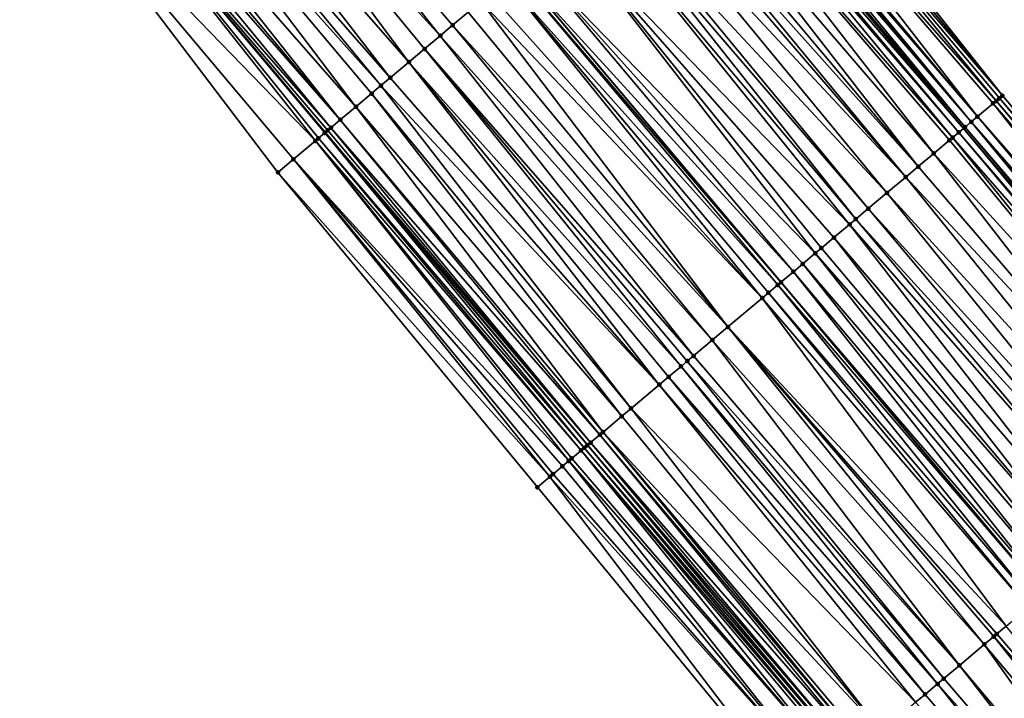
# Model space of a CAD drawing. Header units: feet. Extents: x 2004186 to 2014793, y 836912 to 864902.
# Tile 434 of 656: x 2008342 to 2008390, y 850810 to 850843. Entities that reach past the tile are written whole.
import ezdxf

# ---------------------------------------------------------------- set-up
doc = ezdxf.new("R2010")
doc.units = ezdxf.units.FT
doc.header["$LTSCALE"] = 100
doc.header["$MEASUREMENT"] = 0
for name, color, linetype, lineweight in [('EP_Travel Lane', 5, 'Continuous', 40), ('GPL_Skip Line', 2, 'Continuous', 40), ('Road Shots', 4, 'Continuous', 200), ('Road X-Section', 30, 'Continuous', 13)]:
    doc.layers.add(name, color=color, linetype=linetype, lineweight=lineweight)
doc.layers.add('I-77 SB_MM21-27-Surface-Border', color=7, linetype='Continuous')
doc.layers.add('I-77 SB_MM21-27-Surface-TIN', color=7, linetype='Continuous')

msp = doc.modelspace()

# ---------------------------------------------------------------- linework, layer by layer
at = {"layer": 'EP_Travel Lane'}
for points in [[(2008568.118986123, 850623.7348410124, 429.1415845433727), (2008555.294258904, 850639.0818062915, 429.2037118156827), (2008542.469565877, 850654.4287306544, 429.2802921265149), (2008529.644889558, 850669.7756350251, 429.3639603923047), (2008516.753164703, 850685.055972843, 429.4279458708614), (2008503.828511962, 850700.3188224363, 429.4788442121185), (2008490.903844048, 850715.5816899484, 429.521387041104), (2008477.979187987, 850730.8445434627, 429.5704677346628), (2008473.453673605, 850736.190181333, 429.6158639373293), (2008465.086452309, 850746.137184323, 429.6567530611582), (2008452.212257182, 850761.4421049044, 429.7890533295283), (2008439.338012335, 850776.7470845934, 429.9015723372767), (2008426.463593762, 850792.0522708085, 429.9449646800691), (2008413.589155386, 850807.3574805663, 429.9805271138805), (2008400.714743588, 850822.6626587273, 430.0266444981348), (2008387.84048668, 850837.9676527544, 430.1343618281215), (2008374.966166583, 850853.2727219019, 430.2169492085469), (2008362.094942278, 850868.5743396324, 430.3061332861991), (2008349.220727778, 850883.879586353, 430.3722083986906), (2008336.346591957, 850899.1847395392, 430.4671783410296), (2008323.472519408, 850914.4898175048, 430.5854128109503), (2008310.598384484, 850929.7949696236, 430.6807183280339)], [(2008454.918006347, 850720.5859366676, 429.6400841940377), (2008446.558583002, 850730.539610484, 429.6601852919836), (2008433.699792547, 850745.8574395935, 429.8041870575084), (2008420.840905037, 850761.1753843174, 429.9095432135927), (2008407.981790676, 850776.4935992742, 429.9245869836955), (2008395.12271548, 850791.8117675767, 429.955176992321), (2008382.263734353, 850807.1298238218, 430.0232464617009), (2008369.404801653, 850822.4478223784, 430.1106108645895), (2008356.545910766, 850837.7657711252, 430.2146220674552), (2008343.670067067, 850853.0759544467, 430.3157493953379), (2008330.792895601, 850868.3787609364, 430.3733076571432), (2008317.915770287, 850883.6815125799, 430.4478280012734), (2008305.038722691, 850898.9841718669, 430.5508723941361), (2008292.161601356, 850914.2869187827, 430.6268479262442), (2008279.284497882, 850929.5896444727, 430.7093854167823)]]:
    msp.add_polyline3d(points, dxfattribs=at)
at = {"layer": 'GPL_Skip Line'}
msp.add_polyline3d([(2008559.222522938, 850616.2376480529, 429.309631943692), (2008546.335201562, 850631.5319010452, 429.3652963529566), (2008533.447902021, 850646.8261281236, 429.4301563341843), (2008520.560592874, 850662.1203666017, 429.4909709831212), (2008507.680393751, 850677.4203721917, 429.5933693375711), (2008494.802766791, 850692.7230310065, 429.5796667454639), (2008481.925319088, 850708.025476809, 429.6657487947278), (2008469.047878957, 850723.3279136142, 429.7560456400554), (2008464.539636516, 850728.6850811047, 429.7884022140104), (2008456.168581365, 850738.628806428, 429.8391217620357), (2008443.288512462, 850753.9286539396, 429.9965433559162), (2008430.408320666, 850769.228647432, 430.1051054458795), (2008417.527927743, 850784.5288798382, 430.1337043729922), (2008404.647548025, 850799.8290965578, 430.1675532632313), (2008391.767224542, 850815.1292464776, 430.2237599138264), (2008378.886953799, 850830.429333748, 430.3009351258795), (2008366.006698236, 850845.7294029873, 430.3841450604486), (2008353.131042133, 850861.0333499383, 430.4661704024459), (2008340.256818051, 850876.3386080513, 430.5287249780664), (2008327.38275673, 850891.6436726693, 430.6510746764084), (2008314.508658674, 850906.948780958, 430.7599288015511), (2008301.634466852, 850922.2540007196, 430.8343349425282), (2008288.760262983, 850937.5592348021, 430.9043157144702)], dxfattribs=at)
at = {"layer": 'I-77 SB_MM21-27-Surface-Border', "color": 3, "linetype": 'ByBlock', "lineweight": -2}
for points in [[(2008313.265456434, 850932.0397088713, 430.4462198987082), (2008325.680614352, 850916.3481111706, 430.4180374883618), (2008337.942627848, 850900.5278790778, 430.3563393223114), (2008351.581735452, 850885.8667898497, 430.1532137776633), (2008364.149939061, 850870.3039439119, 430.1222538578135), (2008377.327920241, 850855.2619752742, 430.015648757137), (2008389.749330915, 850839.5753036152, 429.9965065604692), (2008402.629557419, 850824.2752688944, 429.9017488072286), (2008415.509854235, 850808.9751506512, 429.8349345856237), (2008428.84914825, 850794.0614539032, 429.7645857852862), (2008441.270611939, 850778.3747192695, 429.7665534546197), (2008453.844923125, 850762.8169718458, 429.7070570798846), (2008467.183865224, 850747.9036931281, 429.4968168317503), (2008475.55493039, 850737.959955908, 429.4500846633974), (2008479.759126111, 850732.3428559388, 429.4488684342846), (2008491.259615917, 850715.881105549, 429.5149833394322), (2008505.667329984, 850701.8664038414, 429.4340807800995), (2008516.843473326, 850685.1319749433, 429.4266296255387), (2008530.043520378, 850670.1115403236, 429.3620999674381), (2008542.884883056, 850654.7786933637, 429.2790402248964), (2008555.722484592, 850639.4426681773, 429.1978654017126), (2008568.178277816, 850623.78480283, 429.1413460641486)], [(2008527.59071015, 850615.7392246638, 428.9704999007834), (2008514.600691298, 850630.946596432, 429.0979360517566), (2008501.664380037, 850646.1996936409, 429.1277883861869), (2008488.226903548, 850661.0512531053, 429.1677871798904), (2008474.878458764, 850675.9575898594, 429.1857798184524), (2008461.798098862, 850691.0893898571, 429.2414532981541), (2008448.780580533, 850706.2738255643, 429.3650213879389), (2008444.182241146, 850711.5493623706, 429.3944395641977), (2008436.583452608, 850722.1429721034, 429.4927287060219), (2008425.998481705, 850739.3747940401, 429.6771073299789), (2008416.484405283, 850757.5083837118, 429.8139452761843), (2008405.593145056, 850774.4829372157, 429.8849395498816), (2008392.55973734, 850789.6543811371, 429.9084286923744), (2008379.679431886, 850804.9545096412, 429.9717970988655), (2008366.95222463, 850820.3833275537, 430.0734191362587), (2008354.225158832, 850835.8119774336, 430.2312749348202), (2008342.110780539, 850851.7643783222, 430.3087367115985), (2008330.001785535, 850867.7133945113, 430.3576592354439), (2008317.145100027, 850883.033301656, 430.4390062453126), (2008303.488193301, 850897.6800516, 430.5276311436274), (2008290.613956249, 850912.9853251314, 430.585426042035), (2008277.739760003, 850928.2905501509, 430.6582145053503)]]:
    msp.add_polyline3d(points, dxfattribs=at)
at = {"layer": 'I-77 SB_MM21-27-Surface-TIN', "color": 128, "linetype": 'ByBlock', "lineweight": -2}
for points in [[(2008349.763725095, 850858.2011818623, 430.4125973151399), (2008348.692313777, 850857.3000282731, 430.3983947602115), (2008362.181502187, 850842.5094844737, 430.3261954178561)], [(2008349.763725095, 850858.2011818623, 430.4125973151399), (2008362.79354004, 850843.0246637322, 430.3380457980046), (2008363.558598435, 850843.6686246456, 430.3572632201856)], [(2008349.763725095, 850858.2011818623, 430.4125973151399), (2008362.181502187, 850842.5094844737, 430.3261954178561), (2008362.79354004, 850843.0246637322, 430.3380457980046)], [(2008348.692313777, 850857.3000282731, 430.3983947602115), (2008347.467806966, 850856.2701821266, 430.368668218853), (2008360.651397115, 850841.2215487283, 430.2924190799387)], [(2008348.692313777, 850857.3000282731, 430.3983947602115), (2008361.416446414, 850841.8655204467, 430.3080201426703), (2008362.181502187, 850842.5094844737, 430.3261954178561)], [(2008348.692313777, 850857.3000282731, 430.3983947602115), (2008360.651397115, 850841.2215487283, 430.2924190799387), (2008361.416446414, 850841.8655204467, 430.3080201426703)], [(2008347.467806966, 850856.2701821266, 430.368668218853), (2008346.549436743, 850855.4977857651, 430.3500048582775), (2008359.73333046, 850840.4487915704, 430.270717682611)], [(2008347.467806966, 850856.2701821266, 430.368668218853), (2008359.73333046, 850840.4487915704, 430.270717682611), (2008360.651397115, 850841.2215487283, 430.2924190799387)], [(2008346.549436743, 850855.4977857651, 430.3500048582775), (2008345.93720657, 850854.9828350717, 430.3436769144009), (2008359.274304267, 850840.0624045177, 430.2627030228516)], [(2008346.549436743, 850855.4977857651, 430.3500048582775), (2008359.274304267, 850840.0624045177, 430.2627030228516), (2008359.73333046, 850840.4487915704, 430.270717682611)], [(2008345.93720657, 850854.9828350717, 430.3436769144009), (2008344.865788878, 850854.0816890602, 430.3271327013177), (2008358.050229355, 850839.0320450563, 430.239318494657)], [(2008345.93720657, 850854.9828350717, 430.3436769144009), (2008358.81527209, 850839.6760245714, 430.2523099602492), (2008359.274304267, 850840.0624045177, 430.2627030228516)], [(2008345.93720657, 850854.9828350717, 430.3436769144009), (2008358.050229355, 850839.0320450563, 430.239318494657), (2008358.81527209, 850839.6760245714, 430.2523099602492)], [(2008377.021992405, 850855.0042774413, 430.0459388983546), (2008376.716060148, 850854.7465848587, 430.0744718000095), (2008389.749330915, 850839.5753036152, 429.9965065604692)], [(2008377.327920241, 850855.2619752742, 430.015648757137), (2008377.021992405, 850855.0042774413, 430.0459388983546), (2008389.749330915, 850839.5753036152, 429.9965065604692)], [(2008376.716060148, 850854.7465848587, 430.0744718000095), (2008376.257171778, 850854.3600340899, 430.1212523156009), (2008389.443378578, 850839.3176348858, 430.0170559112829)], [(2008376.716060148, 850854.7465848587, 430.0744718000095), (2008389.596357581, 850839.4464658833, 430.0079082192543), (2008389.749330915, 850839.5753036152, 429.9965065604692)], [(2008376.716060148, 850854.7465848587, 430.0744718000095), (2008389.443378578, 850839.3176348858, 430.0170559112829), (2008389.596357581, 850839.4464658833, 430.0079082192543)], [(2008344.865788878, 850854.0816890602, 430.3271327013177), (2008344.406626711, 850853.6954636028, 430.3262302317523), (2008357.285192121, 850838.3880590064, 430.2285140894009)], [(2008344.865788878, 850854.0816890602, 430.3271327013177), (2008357.285192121, 850838.3880590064, 430.2285140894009), (2008358.050229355, 850839.0320450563, 430.239318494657)], [(2008376.257171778, 850854.3600340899, 430.1212523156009), (2008375.645315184, 850853.8446395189, 430.18146621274), (2008388.525567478, 850838.5445741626, 430.0969565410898)], [(2008376.257171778, 850854.3600340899, 430.1212523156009), (2008389.290405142, 850839.1887972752, 430.0284169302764), (2008389.443378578, 850839.3176348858, 430.0170559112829)], [(2008376.257171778, 850854.3600340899, 430.1212523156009), (2008388.525567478, 850838.5445741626, 430.0969565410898), (2008389.290405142, 850839.1887972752, 430.0284169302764)], [(2008344.406626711, 850853.6954636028, 430.3262302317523), (2008344.100514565, 850853.4379847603, 430.3241465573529), (2008357.285192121, 850838.3880590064, 430.2285140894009)], [(2008375.339363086, 850853.5869705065, 430.2021102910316), (2008375.186374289, 850853.4581511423, 430.2073642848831), (2008388.219620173, 850838.2868994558, 430.1195064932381)], [(2008375.492344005, 850853.7157992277, 430.1937245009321), (2008375.339363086, 850853.5869705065, 430.2021102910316), (2008388.219620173, 850838.2868994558, 430.1195064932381)], [(2008375.645315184, 850853.8446395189, 430.18146621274), (2008375.492344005, 850853.7157992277, 430.1937245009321), (2008388.525567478, 850838.5445741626, 430.0969565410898)], [(2008375.492344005, 850853.7157992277, 430.1937245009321), (2008388.219620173, 850838.2868994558, 430.1195064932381), (2008388.525567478, 850838.5445741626, 430.0969565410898)], [(2008343.641330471, 850853.0517853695, 430.3151888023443), (2008342.110780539, 850851.7643783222, 430.3087367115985), (2008356.061171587, 850837.3576349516, 430.2267486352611)], [(2008343.641330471, 850853.0517853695, 430.3151888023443), (2008356.545910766, 850837.7657711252, 430.2146220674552), (2008343.670067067, 850853.0759544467, 430.3157493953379)], [(2008343.641330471, 850853.0517853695, 430.3151888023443), (2008356.520148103, 850837.7440810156, 430.2150124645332), (2008356.545910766, 850837.7657711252, 430.2146220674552)], [(2008343.641330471, 850853.0517853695, 430.3151888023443), (2008356.214168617, 850837.486444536, 430.2247678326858), (2008356.520148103, 850837.7440810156, 430.2150124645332)], [(2008343.641330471, 850853.0517853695, 430.3151888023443), (2008356.061171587, 850837.3576349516, 430.2267486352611), (2008356.214168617, 850837.486444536, 430.2247678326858)], [(2008344.100514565, 850853.4379847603, 430.3241465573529), (2008343.670067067, 850853.0759544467, 430.3157493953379), (2008356.826150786, 850838.0016899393, 430.2144797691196)], [(2008356.673144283, 850837.8728916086, 430.2126940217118), (2008343.670067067, 850853.0759544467, 430.3157493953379), (2008356.545910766, 850837.7657711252, 430.2146220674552)], [(2008356.826150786, 850838.0016899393, 430.2144797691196), (2008343.670067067, 850853.0759544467, 430.3157493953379), (2008356.673144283, 850837.8728916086, 430.2126940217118)], [(2008344.100514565, 850853.4379847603, 430.3241465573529), (2008356.826150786, 850838.0016899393, 430.2144797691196), (2008357.285192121, 850838.3880590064, 430.2285140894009)], [(2008374.727418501, 850853.0716804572, 430.2273411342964), (2008374.574428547, 850852.9428624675, 430.2321351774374), (2008387.607684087, 850837.7715993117, 430.148116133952)], [(2008374.727418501, 850853.0716804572, 430.2273411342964), (2008387.84048668, 850837.9676527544, 430.1343618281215), (2008374.966166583, 850853.2727219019, 430.2169492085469)], [(2008374.727418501, 850853.0716804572, 430.2273411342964), (2008387.607684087, 850837.7715993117, 430.148116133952), (2008387.84048668, 850837.9676527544, 430.1343618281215)], [(2008375.186374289, 850853.4581511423, 430.2073642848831), (2008374.966166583, 850853.2727219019, 430.2169492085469), (2008387.913642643, 850838.0292606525, 430.1300396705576)], [(2008387.913642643, 850838.0292606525, 430.1300396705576), (2008374.966166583, 850853.2727219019, 430.2169492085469), (2008387.84048668, 850837.9676527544, 430.1343618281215)], [(2008375.186374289, 850853.4581511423, 430.2073642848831), (2008387.913642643, 850838.0292606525, 430.1300396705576), (2008388.219620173, 850838.2868994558, 430.1195064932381)], [(2008374.115431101, 850852.5564412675, 430.2355495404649), (2008373.350478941, 850851.9123541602, 430.2585687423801), (2008386.38376204, 850836.7410582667, 430.1855067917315)], [(2008374.574428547, 850852.9428624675, 430.2321351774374), (2008374.115431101, 850852.5564412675, 430.2355495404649), (2008387.301707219, 850837.5139597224, 430.1589123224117)], [(2008374.115431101, 850852.5564412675, 430.2355495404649), (2008387.14871206, 850837.3851479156, 430.1616369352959), (2008387.301707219, 850837.5139597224, 430.1589123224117)], [(2008374.115431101, 850852.5564412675, 430.2355495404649), (2008386.38376204, 850836.7410582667, 430.1855067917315), (2008387.14871206, 850837.3851479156, 430.1616369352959)], [(2008374.574428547, 850852.9428624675, 430.2321351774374), (2008387.301707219, 850837.5139597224, 430.1589123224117), (2008387.607684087, 850837.7715993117, 430.148116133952)], [(2008342.110780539, 850851.7643783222, 430.3087367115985), (2008354.990160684, 850836.456005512, 430.2280125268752), (2008356.061171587, 850837.3576349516, 430.2267486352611)], [(2008342.110780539, 850851.7643783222, 430.3087367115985), (2008354.225158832, 850835.8119774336, 430.2312749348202), (2008354.990160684, 850836.456005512, 430.2280125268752)], [(2008373.350478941, 850851.9123541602, 430.2585687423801), (2008372.738510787, 850851.3970921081, 430.2744290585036), (2008385.618796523, 850836.0969870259, 430.2032154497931)], [(2008373.350478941, 850851.9123541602, 430.2585687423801), (2008385.618796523, 850836.0969870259, 430.2032154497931), (2008386.38376204, 850836.7410582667, 430.1855067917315)], [(2008372.738510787, 850851.3970921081, 430.2744290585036), (2008372.279522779, 850851.0106596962, 430.2815960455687), (2008385.618796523, 850836.0969870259, 430.2032154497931)], [(2008371.973536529, 850850.7530312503, 430.2886626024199), (2008371.361546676, 850850.2377949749, 430.295895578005), (2008385.00681486, 850835.5817410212, 430.2137047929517)], [(2008372.279522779, 850851.0106596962, 430.2815960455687), (2008371.973536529, 850850.7530312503, 430.2886626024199), (2008385.00681486, 850835.5817410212, 430.2137047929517)], [(2008372.279522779, 850851.0106596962, 430.2815960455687), (2008385.00681486, 850835.5817410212, 430.2137047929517), (2008385.618796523, 850836.0969870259, 430.2032154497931)], [(2008371.361546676, 850850.2377949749, 430.295895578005), (2008370.44355211, 850849.4649521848, 430.3028548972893), (2008384.088841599, 850834.8088729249, 430.2291340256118)], [(2008371.361546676, 850850.2377949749, 430.295895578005), (2008384.088841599, 850834.8088729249, 430.2291340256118), (2008385.00681486, 850835.5817410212, 430.2137047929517)], [(2008370.137559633, 850849.207331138, 430.3074450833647), (2008369.678568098, 850848.8209029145, 430.3132101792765), (2008382.558860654, 850833.5207897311, 430.2447080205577)], [(2008370.44355211, 850849.4649521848, 430.3028548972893), (2008370.137559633, 850849.207331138, 430.3074450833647), (2008383.170843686, 850834.0360341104, 430.23476276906)], [(2008370.137559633, 850849.207331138, 430.3074450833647), (2008382.558860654, 850833.5207897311, 430.2447080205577), (2008383.170843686, 850834.0360341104, 430.23476276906)], [(2008370.44355211, 850849.4649521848, 430.3028548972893), (2008383.170843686, 850834.0360341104, 430.23476276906), (2008384.088841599, 850834.8088729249, 430.2291340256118)], [(2008369.678568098, 850848.8209029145, 430.3132101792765), (2008368.301602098, 850847.6616080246, 430.3339258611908), (2008382.252860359, 850833.2631779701, 430.2461902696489)], [(2008369.678568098, 850848.8209029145, 430.3132101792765), (2008382.252860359, 850833.2631779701, 430.2461902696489), (2008382.558860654, 850833.5207897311, 430.2447080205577)], [(2008368.301602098, 850847.6616080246, 430.3339258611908), (2008366.618684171, 850846.2446439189, 430.3753536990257), (2008380.569911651, 850831.8462504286, 430.2753802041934)], [(2008368.301602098, 850847.6616080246, 430.3339258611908), (2008381.487871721, 850832.6191341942, 430.2547065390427), (2008382.252860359, 850833.2631779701, 430.2461902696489)], [(2008368.301602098, 850847.6616080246, 430.3339258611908), (2008380.875906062, 850832.1038691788, 430.2715587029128), (2008381.487871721, 850832.6191341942, 430.2547065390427)], [(2008368.301602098, 850847.6616080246, 430.3339258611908), (2008380.569911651, 850831.8462504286, 430.2753802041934), (2008380.875906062, 850832.1038691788, 430.2715587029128)], [(2008366.618684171, 850846.2446439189, 430.3753536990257), (2008366.006698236, 850845.7294029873, 430.3841450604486), (2008379.498945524, 850830.9445678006, 430.2944460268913)], [(2008366.618684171, 850846.2446439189, 430.3753536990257), (2008379.957932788, 850831.3310010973, 430.2869829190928), (2008380.569911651, 850831.8462504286, 430.2753802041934)], [(2008366.618684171, 850846.2446439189, 430.3753536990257), (2008379.498945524, 850830.9445678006, 430.2944460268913), (2008379.957932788, 850831.3310010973, 430.2869829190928)], [(2008365.853701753, 850845.6005927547, 430.3863429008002), (2008365.394697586, 850845.214179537, 430.3870855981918), (2008378.733948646, 850830.3005338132, 430.2996861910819)], [(2008365.853701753, 850845.6005927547, 430.3863429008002), (2008378.886953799, 850830.429333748, 430.3009351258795), (2008366.006698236, 850845.7294029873, 430.3841450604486)], [(2008365.853701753, 850845.6005927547, 430.3863429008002), (2008378.733948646, 850830.3005338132, 430.2996861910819), (2008378.886953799, 850830.429333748, 430.3009351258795)], [(2008379.498945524, 850830.9445678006, 430.2944460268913), (2008366.006698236, 850845.7294029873, 430.3841450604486), (2008378.886953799, 850830.429333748, 430.3009351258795)], [(2008365.394697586, 850845.214179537, 430.3870855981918), (2008364.629665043, 850844.5701879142, 430.3781464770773), (2008377.968934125, 850829.6565207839, 430.2979117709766)], [(2008365.394697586, 850845.214179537, 430.3870855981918), (2008378.274946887, 850829.9141177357, 430.3013860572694), (2008378.733948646, 850830.3005338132, 430.2996861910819)], [(2008365.394697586, 850845.214179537, 430.3870855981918), (2008377.968934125, 850829.6565207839, 430.2979117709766), (2008378.274946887, 850829.9141177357, 430.3013860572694)], [(2008364.629665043, 850844.5701879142, 430.3781464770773), (2008364.170627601, 850844.1838142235, 430.3656596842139), (2008377.968934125, 850829.6565207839, 430.2979117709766)], [(2008364.170627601, 850844.1838142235, 430.3656596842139), (2008363.558598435, 850843.6686246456, 430.3572632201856), (2008376.285832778, 850828.2397745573, 430.2664163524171)], [(2008364.170627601, 850844.1838142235, 430.3656596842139), (2008376.285832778, 850828.2397745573, 430.2664163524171), (2008377.968934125, 850829.6565207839, 430.2979117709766)], [(2008363.558598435, 850843.6686246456, 430.3572632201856), (2008362.79354004, 850843.0246637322, 430.3380457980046), (2008376.285832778, 850828.2397745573, 430.2664163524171)], [(2008362.79354004, 850843.0246637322, 430.3380457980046), (2008362.181502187, 850842.5094844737, 430.3261954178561), (2008375.520774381, 850827.5958136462, 430.2471981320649)], [(2008362.79354004, 850843.0246637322, 430.3380457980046), (2008375.520774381, 850827.5958136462, 430.2471981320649), (2008376.285832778, 850828.2397745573, 430.2664163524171)], [(2008362.181502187, 850842.5094844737, 430.3261954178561), (2008361.416446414, 850841.8655204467, 430.3080201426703), (2008374.602720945, 850826.8230407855, 430.2307523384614)], [(2008362.181502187, 850842.5094844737, 430.3261954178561), (2008374.602720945, 850826.8230407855, 430.2307523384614), (2008375.520774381, 850827.5958136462, 430.2471981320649)], [(2008361.416446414, 850841.8655204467, 430.3080201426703), (2008360.651397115, 850841.2215487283, 430.2924190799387), (2008373.990705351, 850826.3078350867, 430.2277514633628)], [(2008361.416446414, 850841.8655204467, 430.3080201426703), (2008374.296714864, 850826.5654358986, 430.2299338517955), (2008374.602720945, 850826.8230407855, 430.2307523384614)], [(2008361.416446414, 850841.8655204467, 430.3080201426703), (2008373.990705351, 850826.3078350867, 430.2277514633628), (2008374.296714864, 850826.5654358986, 430.2299338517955)], [(2008360.651397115, 850841.2215487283, 430.2924190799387), (2008359.73333046, 850840.4487915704, 430.270717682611), (2008372.919625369, 850825.4062877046, 430.2015510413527)], [(2008360.651397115, 850841.2215487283, 430.2924190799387), (2008373.378653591, 850825.7926723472, 430.2103722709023), (2008373.990705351, 850826.3078350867, 430.2277514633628)], [(2008360.651397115, 850841.2215487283, 430.2924190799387), (2008372.919625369, 850825.4062877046, 430.2015510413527), (2008373.378653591, 850825.7926723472, 430.2103722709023)], [(2008359.73333046, 850840.4487915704, 430.270717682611), (2008359.274304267, 850840.0624045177, 430.2627030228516), (2008372.919625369, 850825.4062877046, 430.2015510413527)], [(2008359.274304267, 850840.0624045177, 430.2627030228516), (2008358.81527209, 850839.6760245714, 430.2523099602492), (2008371.542516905, 850824.2471620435, 430.1656265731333)], [(2008359.274304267, 850840.0624045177, 430.2627030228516), (2008371.542516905, 850824.2471620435, 430.1656265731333), (2008372.919625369, 850825.4062877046, 430.2015510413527)], [(2008358.81527209, 850839.6760245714, 430.2523099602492), (2008358.050229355, 850839.0320450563, 430.239318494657), (2008371.083494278, 850823.8607707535, 430.1590302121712)], [(2008358.81527209, 850839.6760245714, 430.2523099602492), (2008371.083494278, 850823.8607707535, 430.1590302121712), (2008371.542516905, 850824.2471620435, 430.1656265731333)], [(2008389.749330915, 850839.5753036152, 429.9965065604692), (2008389.596357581, 850839.4464658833, 430.0079082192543), (2008402.629557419, 850824.2752688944, 429.9017488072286)], [(2008358.050229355, 850839.0320450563, 430.239318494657), (2008357.285192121, 850838.3880590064, 430.2285140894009), (2008370.165439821, 850823.0879991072, 430.1421779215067)], [(2008358.050229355, 850839.0320450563, 430.239318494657), (2008370.165439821, 850823.0879991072, 430.1421779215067), (2008371.083494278, 850823.8607707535, 430.1590302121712)], [(2008389.290405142, 850839.1887972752, 430.0284169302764), (2008388.525567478, 850838.5445741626, 430.0969565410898), (2008401.711710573, 850823.5022506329, 429.9674372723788)], [(2008389.443378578, 850839.3176348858, 430.0170559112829), (2008389.290405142, 850839.1887972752, 430.0284169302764), (2008402.323596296, 850824.0176106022, 429.9188046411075)], [(2008389.290405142, 850839.1887972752, 430.0284169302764), (2008401.711710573, 850823.5022506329, 429.9674372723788), (2008402.323596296, 850824.0176106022, 429.9188046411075)], [(2008389.596357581, 850839.4464658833, 430.0079082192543), (2008389.443378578, 850839.3176348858, 430.0170559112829), (2008402.476570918, 850824.1464468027, 429.9079156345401)], [(2008389.443378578, 850839.3176348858, 430.0170559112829), (2008402.323596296, 850824.0176106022, 429.9188046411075), (2008402.476570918, 850824.1464468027, 429.9079156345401)], [(2008389.596357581, 850839.4464658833, 430.0079082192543), (2008402.476570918, 850824.1464468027, 429.9079156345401), (2008402.629557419, 850824.2752688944, 429.9017488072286)], [(2008388.525567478, 850838.5445741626, 430.0969565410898), (2008388.219620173, 850838.2868994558, 430.1195064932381), (2008401.405780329, 850823.24455566, 429.9967698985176)], [(2008388.525567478, 850838.5445741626, 430.0969565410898), (2008401.405780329, 850823.24455566, 429.9967698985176), (2008401.711710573, 850823.5022506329, 429.9674372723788)], [(2008357.285192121, 850838.3880590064, 430.2285140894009), (2008356.826150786, 850838.0016899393, 430.2144797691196), (2008370.012423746, 850822.9592121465, 430.1365867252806)], [(2008357.285192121, 850838.3880590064, 430.2285140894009), (2008370.012423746, 850822.9592121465, 430.1365867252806), (2008370.165439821, 850823.0879991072, 430.1421779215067)], [(2008387.913642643, 850838.0292606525, 430.1300396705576), (2008387.84048668, 850837.9676527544, 430.1343618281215), (2008400.793841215, 850822.7292591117, 430.0241757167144)], [(2008388.219620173, 850838.2868994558, 430.1195064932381), (2008387.913642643, 850838.0292606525, 430.1300396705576), (2008400.946839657, 850822.8580670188, 430.0227564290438)], [(2008387.913642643, 850838.0292606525, 430.1300396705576), (2008400.793841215, 850822.7292591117, 430.0241757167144), (2008400.946839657, 850822.8580670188, 430.0227564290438)], [(2008388.219620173, 850838.2868994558, 430.1195064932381), (2008401.099826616, 850822.9868885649, 430.0167721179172), (2008401.405780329, 850823.24455566, 429.9967698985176)], [(2008388.219620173, 850838.2868994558, 430.1195064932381), (2008400.946839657, 850822.8580670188, 430.0227564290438), (2008401.099826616, 850822.9868885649, 430.0167721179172)], [(2008356.520148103, 850837.7440810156, 430.2150124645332), (2008356.214168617, 850837.486444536, 430.2247678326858), (2008369.247363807, 850822.3152530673, 430.1167553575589)], [(2008356.520148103, 850837.7440810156, 430.2150124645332), (2008369.404801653, 850822.4478223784, 430.1106108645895), (2008356.545910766, 850837.7657711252, 430.2146220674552)], [(2008356.520148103, 850837.7440810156, 430.2150124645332), (2008369.400350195, 850822.4440752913, 430.1105441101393), (2008369.404801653, 850822.4478223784, 430.1106108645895)], [(2008356.520148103, 850837.7440810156, 430.2150124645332), (2008369.247363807, 850822.3152530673, 430.1167553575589), (2008369.400350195, 850822.4440752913, 430.1105441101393)], [(2008356.673144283, 850837.8728916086, 430.2126940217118), (2008356.545910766, 850837.7657711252, 430.2146220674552), (2008369.553357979, 850822.5728721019, 430.112838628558)], [(2008369.553357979, 850822.5728721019, 430.112838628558), (2008356.545910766, 850837.7657711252, 430.2146220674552), (2008369.404801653, 850822.4478223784, 430.1106108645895)], [(2008356.826150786, 850838.0016899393, 430.2144797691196), (2008356.673144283, 850837.8728916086, 430.2126940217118), (2008369.553357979, 850822.5728721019, 430.112838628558)], [(2008356.826150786, 850838.0016899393, 430.2144797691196), (2008369.553357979, 850822.5728721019, 430.112838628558), (2008370.012423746, 850822.9592121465, 430.1365867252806)], [(2008387.607684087, 850837.7715993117, 430.148116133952), (2008387.301707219, 850837.5139597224, 430.1589123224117), (2008400.487887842, 850822.4715916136, 430.0443127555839)], [(2008387.607684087, 850837.7715993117, 430.148116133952), (2008400.640851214, 850822.6004411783, 430.0289508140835), (2008387.84048668, 850837.9676527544, 430.1343618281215)], [(2008387.607684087, 850837.7715993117, 430.148116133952), (2008400.487887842, 850822.4715916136, 430.0443127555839), (2008400.640851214, 850822.6004411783, 430.0289508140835)], [(2008400.640851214, 850822.6004411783, 430.0289508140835), (2008400.714743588, 850822.6626587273, 430.0266444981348), (2008387.84048668, 850837.9676527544, 430.1343618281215)], [(2008400.793841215, 850822.7292591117, 430.0241757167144), (2008387.84048668, 850837.9676527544, 430.1343618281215), (2008400.714743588, 850822.6626587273, 430.0266444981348)], [(2008356.061171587, 850837.3576349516, 430.2267486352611), (2008354.990160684, 850836.456005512, 430.2280125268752), (2008368.482352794, 850821.6712358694, 430.1163761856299)], [(2008356.214168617, 850837.486444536, 430.2247678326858), (2008356.061171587, 850837.3576349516, 430.2267486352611), (2008369.094372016, 850822.1864372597, 430.1208190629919)], [(2008356.061171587, 850837.3576349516, 430.2267486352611), (2008368.63536203, 850821.8000309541, 430.1192483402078), (2008369.094372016, 850822.1864372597, 430.1208190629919)], [(2008356.061171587, 850837.3576349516, 430.2267486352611), (2008368.482352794, 850821.6712358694, 430.1163761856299), (2008368.63536203, 850821.8000309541, 430.1192483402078)], [(2008356.214168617, 850837.486444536, 430.2247678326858), (2008369.094372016, 850822.1864372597, 430.1208190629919), (2008369.247363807, 850822.3152530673, 430.1167553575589)], [(2008387.14871206, 850837.3851479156, 430.1616369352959), (2008386.38376204, 850836.7410582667, 430.1855067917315), (2008399.875940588, 850821.956304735, 430.0684821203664)], [(2008387.301707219, 850837.5139597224, 430.1589123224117), (2008387.14871206, 850837.3851479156, 430.1616369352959), (2008399.875940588, 850821.956304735, 430.0684821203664)], [(2008387.301707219, 850837.5139597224, 430.1589123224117), (2008399.875940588, 850821.956304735, 430.0684821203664), (2008400.487887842, 850822.4715916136, 430.0443127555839)], [(2008386.38376204, 850836.7410582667, 430.1855067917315), (2008385.618796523, 850836.0969870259, 430.2032154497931), (2008398.652000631, 850820.9257849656, 430.0987513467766)], [(2008386.38376204, 850836.7410582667, 430.1855067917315), (2008398.652000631, 850820.9257849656, 430.0987513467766), (2008399.875940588, 850821.956304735, 430.0684821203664)], [(2008354.990160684, 850836.456005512, 430.2280125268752), (2008354.225158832, 850835.8119774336, 430.2312749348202), (2008367.56427817, 850820.898488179, 430.091505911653)], [(2008354.990160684, 850836.456005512, 430.2280125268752), (2008368.176326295, 850821.4136552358, 430.1074401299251), (2008368.482352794, 850821.6712358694, 430.1163761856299)], [(2008354.990160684, 850836.456005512, 430.2280125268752), (2008367.717293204, 850821.0272763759, 430.0966834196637), (2008368.176326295, 850821.4136552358, 430.1074401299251)], [(2008354.990160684, 850836.456005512, 430.2280125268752), (2008367.56427817, 850820.898488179, 430.091505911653), (2008367.717293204, 850821.0272763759, 430.0966834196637)], [(2008385.618796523, 850836.0969870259, 430.2032154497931), (2008385.00681486, 850835.5817410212, 430.2137047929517), (2008398.652000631, 850820.9257849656, 430.0987513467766)], [(2008354.225158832, 850835.8119774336, 430.2312749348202), (2008366.95222463, 850820.3833275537, 430.0734191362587), (2008367.56427817, 850820.898488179, 430.091505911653)], [(2008385.00681486, 850835.5817410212, 430.2137047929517), (2008384.088841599, 850834.8088729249, 430.2291340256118), (2008397.581034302, 850820.0241025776, 430.1177363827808)], [(2008385.00681486, 850835.5817410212, 430.2137047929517), (2008397.581034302, 850820.0241025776, 430.1177363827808), (2008398.652000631, 850820.9257849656, 430.0987513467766)], [(2008384.088841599, 850834.8088729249, 430.2291340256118), (2008383.170843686, 850834.0360341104, 430.23476276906), (2008396.663054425, 850819.2512423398, 430.130534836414)], [(2008384.088841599, 850834.8088729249, 430.2291340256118), (2008396.663054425, 850819.2512423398, 430.130534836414), (2008397.581034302, 850820.0241025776, 430.1177363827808)], [(2008383.170843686, 850834.0360341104, 430.23476276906), (2008382.558860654, 850833.5207897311, 430.2447080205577), (2008396.05106058, 850818.7360108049, 430.1361809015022)], [(2008383.170843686, 850834.0360341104, 430.23476276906), (2008396.05106058, 850818.7360108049, 430.1361809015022), (2008396.663054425, 850819.2512423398, 430.130534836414)], [(2008382.252860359, 850833.2631779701, 430.2461902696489), (2008381.487871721, 850832.6191341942, 430.2547065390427), (2008394.521099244, 850817.4479043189, 430.1595499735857)], [(2008382.558860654, 850833.5207897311, 430.2447080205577), (2008382.252860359, 850833.2631779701, 430.2461902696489), (2008395.439077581, 850818.2207663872, 430.1461388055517)], [(2008382.252860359, 850833.2631779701, 430.2461902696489), (2008394.521099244, 850817.4479043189, 430.1595499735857), (2008395.439077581, 850818.2207663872, 430.1461388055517)], [(2008382.558860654, 850833.5207897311, 430.2447080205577), (2008395.439077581, 850818.2207663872, 430.1461388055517), (2008396.05106058, 850818.7360108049, 430.1361809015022)], [(2008381.487871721, 850832.6191341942, 430.2547065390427), (2008380.875906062, 850832.1038691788, 430.2715587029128), (2008393.756130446, 850816.8038369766, 430.1759534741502)], [(2008381.487871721, 850832.6191341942, 430.2547065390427), (2008393.756130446, 850816.8038369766, 430.1759534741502), (2008394.521099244, 850817.4479043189, 430.1595499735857)], [(2008380.569911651, 850831.8462504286, 430.2753802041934), (2008379.957932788, 850831.3310010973, 430.2869829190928), (2008392.991172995, 850816.1597561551, 430.1968684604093)], [(2008380.875906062, 850832.1038691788, 430.2715587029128), (2008380.569911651, 850831.8462504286, 430.2753802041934), (2008393.756130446, 850816.8038369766, 430.1759534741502)], [(2008380.569911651, 850831.8462504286, 430.2753802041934), (2008392.991172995, 850816.1597561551, 430.1968684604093), (2008393.756130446, 850816.8038369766, 430.1759534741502)], [(2008379.957932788, 850831.3310010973, 430.2869829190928), (2008379.498945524, 850830.9445678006, 430.2944460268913), (2008392.379208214, 850815.6444900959, 430.214069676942)], [(2008379.957932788, 850831.3310010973, 430.2869829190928), (2008392.379208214, 850815.6444900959, 430.214069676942), (2008392.991172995, 850816.1597561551, 430.1968684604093)], [(2008379.498945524, 850830.9445678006, 430.2944460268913), (2008378.886953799, 850830.429333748, 430.3009351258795), (2008391.920217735, 850815.2580606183, 430.2202542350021)], [(2008379.498945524, 850830.9445678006, 430.2944460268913), (2008391.920217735, 850815.2580606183, 430.2202542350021), (2008392.379208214, 850815.6444900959, 430.214069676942)], [(2008378.733948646, 850830.3005338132, 430.2996861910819), (2008378.274946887, 850829.9141177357, 430.3013860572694), (2008391.30821557, 850814.7428389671, 430.2225922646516)], [(2008378.733948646, 850830.3005338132, 430.2996861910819), (2008391.767224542, 850815.1292464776, 430.2237599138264), (2008378.886953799, 850830.429333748, 430.3009351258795)], [(2008378.733948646, 850830.3005338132, 430.2996861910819), (2008391.30821557, 850814.7428389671, 430.2225922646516), (2008391.767224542, 850815.1292464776, 430.2237599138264)], [(2008391.920217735, 850815.2580606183, 430.2202542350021), (2008378.886953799, 850830.429333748, 430.3009351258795), (2008391.767224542, 850815.1292464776, 430.2237599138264)], [(2008378.274946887, 850829.9141177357, 430.3013860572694), (2008377.968934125, 850829.6565207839, 430.2979117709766), (2008391.002206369, 850814.4852377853, 430.2205335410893)], [(2008378.274946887, 850829.9141177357, 430.3013860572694), (2008391.002206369, 850814.4852377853, 430.2205335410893), (2008391.30821557, 850814.7428389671, 430.2225922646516)], [(2008377.968934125, 850829.6565207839, 430.2979117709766), (2008376.285832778, 850828.2397745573, 430.2664163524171), (2008389.931132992, 850813.5836825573, 430.1969585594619)], [(2008377.968934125, 850829.6565207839, 430.2979117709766), (2008389.931132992, 850813.5836825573, 430.1969585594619), (2008391.002206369, 850814.4852377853, 430.2205335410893)], [(2008376.285832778, 850828.2397745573, 430.2664163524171), (2008375.520774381, 850827.5958136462, 430.2471981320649), (2008388.86005263, 850812.6821356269, 430.170606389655)], [(2008376.285832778, 850828.2397745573, 430.2664163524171), (2008389.472099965, 850813.1973036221, 430.1862268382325), (2008389.931132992, 850813.5836825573, 430.1969585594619)], [(2008376.285832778, 850828.2397745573, 430.2664163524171), (2008389.319091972, 850813.068507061, 430.1838487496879), (2008389.472099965, 850813.1973036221, 430.1862268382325)], [(2008376.285832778, 850828.2397745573, 430.2664163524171), (2008388.86005263, 850812.6821356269, 430.170606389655), (2008389.319091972, 850813.068507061, 430.1838487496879)], [(2008375.520774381, 850827.5958136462, 430.2471981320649), (2008374.602720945, 850826.8230407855, 430.2307523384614), (2008387.635968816, 850811.6517867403, 430.1436818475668)], [(2008375.520774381, 850827.5958136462, 430.2471981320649), (2008387.635968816, 850811.6517867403, 430.1436818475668), (2008388.86005263, 850812.6821356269, 430.170606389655)], [(2008374.296714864, 850826.5654358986, 430.2299338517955), (2008373.990705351, 850826.3078350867, 430.2277514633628), (2008386.870922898, 850811.0078110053, 430.1294247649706)], [(2008374.602720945, 850826.8230407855, 430.2307523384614), (2008374.296714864, 850826.5654358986, 430.2299338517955), (2008387.635968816, 850811.6517867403, 430.1436818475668)], [(2008374.296714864, 850826.5654358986, 430.2299338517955), (2008386.870922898, 850811.0078110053, 430.1294247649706), (2008387.635968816, 850811.6517867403, 430.1436818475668)], [(2008373.990705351, 850826.3078350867, 430.2277514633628), (2008373.378653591, 850825.7926723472, 430.2103722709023), (2008386.564897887, 850810.7502286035, 430.1210804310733)], [(2008373.990705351, 850826.3078350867, 430.2277514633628), (2008386.564897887, 850810.7502286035, 430.1210804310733), (2008386.870922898, 850811.0078110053, 430.1294247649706)], [(2008373.378653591, 850825.7926723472, 430.2103722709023), (2008372.919625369, 850825.4062877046, 430.2015510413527), (2008385.952855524, 850810.2350547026, 430.1074366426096)], [(2008373.378653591, 850825.7926723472, 430.2103722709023), (2008385.952855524, 850810.2350547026, 430.1074366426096), (2008386.564897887, 850810.7502286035, 430.1210804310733)], [(2008372.919625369, 850825.4062877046, 430.2015510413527), (2008371.542516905, 850824.2471620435, 430.1656265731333), (2008385.493829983, 850809.8486668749, 430.0996811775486)], [(2008372.919625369, 850825.4062877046, 430.2015510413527), (2008385.493829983, 850809.8486668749, 430.0996811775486), (2008385.952855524, 850810.2350547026, 430.1074366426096)], [(2008371.542516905, 850824.2471620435, 430.1656265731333), (2008371.083494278, 850823.8607707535, 430.1590302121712), (2008383.810728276, 850808.4319210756, 430.0680419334)], [(2008371.542516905, 850824.2471620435, 430.1656265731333), (2008383.810728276, 850808.4319210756, 430.0680419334), (2008385.493829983, 850809.8486668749, 430.0996811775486)], [(2008371.083494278, 850823.8607707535, 430.1590302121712), (2008370.165439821, 850823.0879991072, 430.1421779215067), (2008383.810728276, 850808.4319210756, 430.0680419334)], [(2008370.165439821, 850823.0879991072, 430.1421779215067), (2008370.012423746, 850822.9592121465, 430.1365867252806), (2008382.89268421, 850807.6591370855, 430.055320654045)], [(2008370.165439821, 850823.0879991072, 430.1421779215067), (2008383.04569574, 850807.7879294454, 430.059104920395), (2008383.810728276, 850808.4319210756, 430.0680419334)], [(2008370.165439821, 850823.0879991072, 430.1421779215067), (2008382.89268421, 850807.6591370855, 430.055320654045), (2008383.04569574, 850807.7879294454, 430.059104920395)], [(2008370.012423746, 850822.9592121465, 430.1365867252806), (2008369.553357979, 850822.5728721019, 430.112838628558), (2008382.739655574, 850807.5303650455, 430.0447354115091)], [(2008370.012423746, 850822.9592121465, 430.1365867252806), (2008382.739655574, 850807.5303650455, 430.0447354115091), (2008382.89268421, 850807.6591370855, 430.055320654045)], [(2008369.094372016, 850822.1864372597, 430.1208190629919), (2008368.63536203, 850821.8000309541, 430.1192483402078), (2008381.668577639, 850806.6288152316, 430.0193483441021)], [(2008369.247363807, 850822.3152530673, 430.1167553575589), (2008369.094372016, 850822.1864372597, 430.1208190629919), (2008382.127599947, 850807.0152068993, 430.0258185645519)], [(2008369.094372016, 850822.1864372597, 430.1208190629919), (2008381.974597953, 850806.886403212, 430.0258255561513), (2008382.127599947, 850807.0152068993, 430.0258185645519)], [(2008369.094372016, 850822.1864372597, 430.1208190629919), (2008381.668577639, 850806.6288152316, 430.0193483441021), (2008381.974597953, 850806.886403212, 430.0258255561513)], [(2008369.400350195, 850822.4440752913, 430.1105441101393), (2008369.247363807, 850822.3152530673, 430.1167553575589), (2008382.263734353, 850807.1298238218, 430.0232464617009)], [(2008369.247363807, 850822.3152530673, 430.1167553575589), (2008382.127599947, 850807.0152068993, 430.0258185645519), (2008382.263734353, 850807.1298238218, 430.0232464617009)], [(2008369.400350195, 850822.4440752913, 430.1105441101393), (2008382.263734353, 850807.1298238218, 430.0232464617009), (2008369.404801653, 850822.4478223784, 430.1106108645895)], [(2008369.553357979, 850822.5728721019, 430.112838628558), (2008369.404801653, 850822.4478223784, 430.1106108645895), (2008382.433610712, 850807.272806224, 430.0284988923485)], [(2008382.280594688, 850807.1440192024, 430.0229279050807), (2008369.404801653, 850822.4478223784, 430.1106108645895), (2008382.263734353, 850807.1298238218, 430.0232464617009)], [(2008382.433610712, 850807.272806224, 430.0284988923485), (2008369.404801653, 850822.4478223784, 430.1106108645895), (2008382.280594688, 850807.1440192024, 430.0229279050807)], [(2008369.553357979, 850822.5728721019, 430.112838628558), (2008382.433610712, 850807.272806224, 430.0284988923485), (2008382.739655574, 850807.5303650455, 430.0447354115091)], [(2008368.482352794, 850821.6712358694, 430.1163761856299), (2008368.176326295, 850821.4136552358, 430.1074401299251), (2008380.903527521, 850805.9848444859, 430.0034213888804)], [(2008368.63536203, 850821.8000309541, 430.1192483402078), (2008368.482352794, 850821.6712358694, 430.1163761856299), (2008381.668577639, 850806.6288152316, 430.0193483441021)], [(2008368.482352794, 850821.6712358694, 430.1163761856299), (2008380.903527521, 850805.9848444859, 430.0034213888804), (2008381.668577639, 850806.6288152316, 430.0193483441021)], [(2008368.176326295, 850821.4136552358, 430.1074401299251), (2008367.717293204, 850821.0272763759, 430.0966834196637), (2008380.903527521, 850805.9848444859, 430.0034213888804)], [(2008367.56427817, 850820.898488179, 430.091505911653), (2008366.95222463, 850820.3833275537, 430.0734191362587), (2008379.679431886, 850804.9545096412, 429.9717970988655)], [(2008367.717293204, 850821.0272763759, 430.0966834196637), (2008367.56427817, 850820.898488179, 430.091505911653), (2008380.903527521, 850805.9848444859, 430.0034213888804)], [(2008367.56427817, 850820.898488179, 430.091505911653), (2008379.679431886, 850804.9545096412, 429.9717970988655), (2008380.903527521, 850805.9848444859, 430.0034213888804)], [(2008389.931132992, 850813.5836825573, 430.1969585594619), (2008389.472099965, 850813.1973036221, 430.1862268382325), (2008402.505441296, 850798.025938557, 430.1363174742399)], [(2008389.319091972, 850813.068507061, 430.1838487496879), (2008388.86005263, 850812.6821356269, 430.170606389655), (2008401.740374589, 850797.3819875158, 430.113795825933)], [(2008389.472099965, 850813.1973036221, 430.1862268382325), (2008389.319091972, 850813.068507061, 430.1838487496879), (2008402.505441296, 850798.025938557, 430.1363174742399)], [(2008389.319091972, 850813.068507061, 430.1838487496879), (2008401.740374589, 850797.3819875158, 430.113795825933), (2008402.505441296, 850798.025938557, 430.1363174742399)], [(2008388.86005263, 850812.6821356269, 430.170606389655), (2008387.635968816, 850811.6517867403, 430.1436818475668), (2008400.516280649, 850796.3516506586, 430.0828456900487)], [(2008388.86005263, 850812.6821356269, 430.170606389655), (2008400.516280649, 850796.3516506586, 430.0828456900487), (2008401.740374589, 850797.3819875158, 430.113795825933)], [(2008387.635968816, 850811.6517867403, 430.1436818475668), (2008386.870922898, 850811.0078110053, 430.1294247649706), (2008399.904245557, 850795.8364681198, 430.072093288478)], [(2008387.635968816, 850811.6517867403, 430.1436818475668), (2008399.904245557, 850795.8364681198, 430.072093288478), (2008400.516280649, 850796.3516506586, 430.0828456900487)], [(2008386.870922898, 850811.0078110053, 430.1294247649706), (2008386.564897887, 850810.7502286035, 430.1210804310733), (2008399.904245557, 850795.8364681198, 430.072093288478)], [(2008386.564897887, 850810.7502286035, 430.1210804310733), (2008385.952855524, 850810.2350547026, 430.1074366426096), (2008398.986178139, 850795.063711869, 430.0500882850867)], [(2008386.564897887, 850810.7502286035, 430.1210804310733), (2008398.986178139, 850795.063711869, 430.0500882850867), (2008399.904245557, 850795.8364681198, 430.072093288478)], [(2008385.952855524, 850810.2350547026, 430.1074366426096), (2008385.493829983, 850809.8486668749, 430.0996811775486), (2008398.986178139, 850795.063711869, 430.0500882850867)]]:
    msp.add_3dface(points, dxfattribs=at)
at = {"layer": 'Road Shots', "lineweight": 100}
for p in [(2008362.79354004, 850843.0246637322, 430.3380457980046), (2008362.181502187, 850842.5094844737, 430.3261954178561), (2008361.416446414, 850841.8655204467, 430.3080201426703), (2008360.651397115, 850841.2215487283, 430.2924190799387), (2008359.73333046, 850840.4487915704, 430.270717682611), (2008359.274304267, 850840.0624045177, 430.2627030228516), (2008358.81527209, 850839.6760245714, 430.2523099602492), (2008389.749330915, 850839.5753036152, 429.9965065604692), (2008358.050229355, 850839.0320450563, 430.239318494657), (2008389.290405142, 850839.1887972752, 430.0284169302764), (2008389.443378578, 850839.3176348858, 430.0170559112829), (2008389.596357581, 850839.4464658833, 430.0079082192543), (2008388.525567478, 850838.5445741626, 430.0969565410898), (2008357.285192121, 850838.3880590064, 430.2285140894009), (2008387.913642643, 850838.0292606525, 430.1300396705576), (2008388.219620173, 850838.2868994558, 430.1195064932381), (2008356.520148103, 850837.7440810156, 430.2150124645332), (2008356.673144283, 850837.8728916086, 430.2126940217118), (2008356.826150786, 850838.0016899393, 430.2144797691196), (2008387.607684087, 850837.7715993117, 430.148116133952), (2008356.061171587, 850837.3576349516, 430.2267486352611), (2008356.214168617, 850837.486444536, 430.2247678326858), (2008387.14871206, 850837.3851479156, 430.1616369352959), (2008387.301707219, 850837.5139597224, 430.1589123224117), (2008386.38376204, 850836.7410582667, 430.1855067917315), (2008354.990160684, 850836.456005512, 430.2280125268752), (2008385.618796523, 850836.0969870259, 430.2032154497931), (2008354.225158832, 850835.8119774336, 430.2312749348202), (2008385.00681486, 850835.5817410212, 430.2137047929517), (2008384.088841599, 850834.8088729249, 430.2291340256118), (2008383.170843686, 850834.0360341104, 430.23476276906), (2008382.252860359, 850833.2631779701, 430.2461902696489), (2008382.558860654, 850833.5207897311, 430.2447080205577), (2008381.487871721, 850832.6191341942, 430.2547065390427), (2008380.569911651, 850831.8462504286, 430.2753802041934), (2008380.875906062, 850832.1038691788, 430.2715587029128), (2008379.957932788, 850831.3310010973, 430.2869829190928), (2008379.498945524, 850830.9445678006, 430.2944460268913), (2008378.733948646, 850830.3005338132, 430.2996861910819), (2008378.886953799, 850830.429333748, 430.3009351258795), (2008378.274946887, 850829.9141177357, 430.3013860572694), (2008377.968934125, 850829.6565207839, 430.2979117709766), (2008376.285832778, 850828.2397745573, 430.2664163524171), (2008375.520774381, 850827.5958136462, 430.2471981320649), (2008374.296714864, 850826.5654358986, 430.2299338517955), (2008374.602720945, 850826.8230407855, 430.2307523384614), (2008373.990705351, 850826.3078350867, 430.2277514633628), (2008373.378653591, 850825.7926723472, 430.2103722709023), (2008372.919625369, 850825.4062877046, 430.2015510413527), (2008371.542516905, 850824.2471620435, 430.1656265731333), (2008371.083494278, 850823.8607707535, 430.1590302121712), (2008370.165439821, 850823.0879991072, 430.1421779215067), (2008370.012423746, 850822.9592121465, 430.1365867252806), (2008369.094372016, 850822.1864372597, 430.1208190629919), (2008369.247363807, 850822.3152530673, 430.1167553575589), (2008369.400350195, 850822.4440752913, 430.1105441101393), (2008369.553357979, 850822.5728721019, 430.112838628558), (2008368.482352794, 850821.6712358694, 430.1163761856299), (2008368.63536203, 850821.8000309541, 430.1192483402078), (2008368.176326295, 850821.4136552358, 430.1074401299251), (2008367.56427817, 850820.898488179, 430.091505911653), (2008367.717293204, 850821.0272763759, 430.0966834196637), (2008366.95222463, 850820.3833275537, 430.0734191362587), (2008389.319091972, 850813.068507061, 430.1838487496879), (2008389.472099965, 850813.1973036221, 430.1862268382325), (2008388.86005263, 850812.6821356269, 430.170606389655), (2008387.635968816, 850811.6517867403, 430.1436818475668), (2008386.870922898, 850811.0078110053, 430.1294247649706), (2008386.564897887, 850810.7502286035, 430.1210804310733), (2008385.952855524, 850810.2350547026, 430.1074366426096)]:
    msp.add_point(p, dxfattribs=at)
at = {"layer": 'Road X-Section', "extrusion": (-0.6440134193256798, 0.765004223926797, 0.00390552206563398), "elevation": -642512.4014530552, "flags": 128}
msp.add_lwpolyline([(-2084365.042521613, 2939.600055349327), (-2084366.042521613, 2939.596792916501), (-2084367.442521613, 2939.595529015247), (-2084367.642521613, 2939.593548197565), (-2084368.042521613, 2939.583792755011), (-2084368.242521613, 2939.581474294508), (-2084368.442521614, 2939.583260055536), (-2084369.042521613, 2939.59729448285), (-2084370.042521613, 2939.608098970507), (-2084371.042521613, 2939.621090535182), (-2084371.642521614, 2939.63148367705), (-2084372.242521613, 2939.639498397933), (-2084373.442521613, 2939.66119996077), (-2084374.442521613, 2939.676801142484), (-2084375.442521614, 2939.694976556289), (-2084376.242521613, 2939.706827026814), (-2084377.242521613, 2939.72604459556), (-2084378.042521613, 2939.734441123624), (-2084378.642521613, 2939.74692801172), (-2084379.642521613, 2939.75586720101), (-2084380.242521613, 2939.755124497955), (-2084381.242521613, 2939.74413521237), (-2084383.442521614, 2939.70270705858), (-2084385.242521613, 2939.681991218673), (-2084385.842521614, 2939.676226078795), (-2084386.242521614, 2939.671635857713), (-2084387.442521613, 2939.664676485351), (-2084388.242521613, 2939.657443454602), (-2084388.642521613, 2939.650376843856), (-2084389.242521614, 2939.643209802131), (-2084390.042521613, 2939.627349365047), (-2084391.042521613, 2939.604329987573), (-2084391.642521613, 2939.600915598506), (-2084391.842521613, 2939.596121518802), (-2084392.442521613, 2939.576144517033), (-2084392.642521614, 2939.57089048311), (-2084392.842521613, 2939.562504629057), (-2084393.042521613, 2939.550246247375), (-2084393.842521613, 2939.490031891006), (-2084394.442521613, 2939.443251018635), (-2084394.842521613, 2939.414717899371), (-2084395.242521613, 2939.384427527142)], dxfattribs=at)
at = {"layer": 'Road X-Section', "extrusion": (-0.6440134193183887, 0.7650042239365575, 0.003905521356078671), "elevation": -642532.4014304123, "flags": 128}
msp.add_lwpolyline([(-2084364.84252924, 2939.519853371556), (-2084365.642529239, 2939.537940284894), (-2084365.84252924, 2939.543117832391), (-2084366.44252924, 2939.55387462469), (-2084366.84252924, 2939.562810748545), (-2084367.04252924, 2939.565682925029), (-2084367.64252924, 2939.567253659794), (-2084367.84252924, 2939.563189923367), (-2084368.042529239, 2939.556978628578), (-2084368.24252924, 2939.559273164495), (-2084368.84252924, 2939.583021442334), (-2084369.042529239, 2939.588612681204), (-2084370.24252924, 2939.605465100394), (-2084370.84252924, 2939.612061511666), (-2084372.642529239, 2939.647986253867), (-2084373.242529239, 2939.656807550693), (-2084374.04252924, 2939.674186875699), (-2084374.44252924, 2939.676369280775), (-2084374.842529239, 2939.677187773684), (-2084376.04252924, 2939.693633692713), (-2084377.04252924, 2939.712852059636), (-2084379.24252924, 2939.744347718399), (-2084379.64252924, 2939.74782203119), (-2084380.24252924, 2939.746122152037), (-2084380.44252924, 2939.74737109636), (-2084381.24252924, 2939.740881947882), (-2084381.84252924, 2939.733418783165), (-2084382.642529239, 2939.721815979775), (-2084383.042529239, 2939.717994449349), (-2084383.84252924, 2939.701142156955), (-2084384.84252924, 2939.692625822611), (-2084385.24252924, 2939.691143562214), (-2084386.042529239, 2939.681198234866), (-2084387.24252924, 2939.675569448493), (-2084388.44252924, 2939.660140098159), (-2084389.24252924, 2939.649650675), (-2084390.24252924, 2939.631941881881), (-2084391.24252924, 2939.608071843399), (-2084391.44252924, 2939.605347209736), (-2084391.842529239, 2939.594550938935), (-2084392.24252924, 2939.57647433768), (-2084392.64252924, 2939.565941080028), (-2084393.04252924, 2939.543390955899), (-2084394.04252924, 2939.47485082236), (-2084394.24252924, 2939.46348971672), (-2084394.44252924, 2939.454341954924), (-2084394.642529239, 2939.442940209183)], dxfattribs=at)
at = {"layer": 'Road X-Section', "extrusion": (-0.6440134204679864, 0.7650042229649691, 0.003905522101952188), "elevation": -642552.4045655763, "flags": 128}
msp.add_lwpolyline([(-2084364.641562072, 2939.496833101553), (-2084366.241562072, 2939.528457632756), (-2084367.241562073, 2939.544384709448), (-2084367.641562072, 2939.550861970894), (-2084367.841562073, 2939.550854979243), (-2084368.041562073, 2939.547964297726), (-2084368.241562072, 2939.553535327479), (-2084368.641562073, 2939.569771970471), (-2084368.841562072, 2939.580357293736), (-2084369.041562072, 2939.584141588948), (-2084370.041562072, 2939.593078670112), (-2084372.241562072, 2939.624718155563), (-2084372.841562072, 2939.63247367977), (-2084373.641562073, 2939.646117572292), (-2084374.041562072, 2939.654461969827), (-2084375.041562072, 2939.668719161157), (-2084376.641562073, 2939.695643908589), (-2084377.241562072, 2939.708886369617), (-2084377.441562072, 2939.711264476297), (-2084378.041562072, 2939.721996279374), (-2084379.441562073, 2939.745571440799), (-2084379.841562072, 2939.747630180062), (-2084380.441562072, 2939.748797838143), (-2084380.641562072, 2939.745292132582), (-2084381.241562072, 2939.739107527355), (-2084382.041562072, 2939.721906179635), (-2084383.041562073, 2939.700991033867), (-2084384.041562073, 2939.684587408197), (-2084385.241562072, 2939.67117613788), (-2084386.041562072, 2939.661218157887), (-2084386.841562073, 2939.655572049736), (-2084388.041562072, 2939.642773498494), (-2084389.441562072, 2939.6237883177), (-2084391.041562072, 2939.593518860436), (-2084391.841562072, 2939.569349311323), (-2084392.041562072, 2939.553987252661), (-2084392.241562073, 2939.549212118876), (-2084392.441562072, 2939.547792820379), (-2084392.641562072, 2939.541808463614), (-2084393.041562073, 2939.521806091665), (-2084393.441562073, 2939.492473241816), (-2084394.241562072, 2939.443840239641), (-2084394.441562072, 2939.432951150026), (-2084394.641562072, 2939.426784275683)], dxfattribs=at)

doc.saveas('drawing.dxf')
